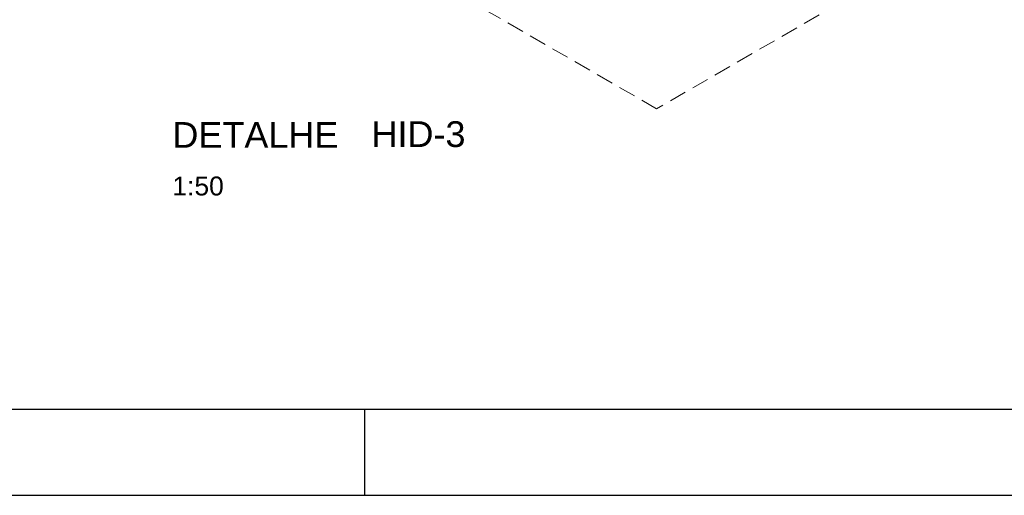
# Model space of a CAD drawing. Header units: millimetres. Extents: x 567 to 934, y -1 to 364.
# Tile 792 of 1056: x 759.74 to 771.2, y 121.15 to 126.68. Entities that reach past the tile are written whole.
import ezdxf

# ---------------------------------------------------------------- set-up
doc = ezdxf.new("R2010")
doc.units = ezdxf.units.MM
doc.header["$MEASUREMENT"] = 0
doc.linetypes.add('JIS_02_2.0', pattern=[0.3, 0.2, -0.1])
doc.linetypes.add('NULL', pattern=[0])
doc.layers.get('0').update_dxf_attribs({"lineweight": 18})
doc.layers.add('DI-Área do detalhe', color=10, linetype='JIS_02_2.0', lineweight=0)
doc.layers.add('Textos', color=7, linetype='Continuous', lineweight=9)
doc.layers.add('FOLHA_PADRÃO', color=7, linetype='Continuous')
doc.styles.add('Arial', font='arial.ttf')
doc.styles.add('ArialBlack', font='txt')

# ---------------------------------------------------------------- blocks, each defined once
blk = doc.blocks.new('A1EST. 1500')
at = {"layer": 'FOLHA_PADRÃO', "color": 1, "linetype": 'Continuous'}
for p, q in [((41.5, 0), (41.5, 1)), ((0, 0), (150.008, 0))]:
    blk.add_line(p, q, dxfattribs=at)
at = {"layer": 'FOLHA_PADRÃO', "color": 6, "linetype": 'Continuous'}
blk.add_lwpolyline([(149, 58.4), (149, 1), (1, 1), (1, 58.4), (149, 58.4)], dxfattribs=at)

msp = doc.modelspace()

# ---------------------------------------------------------------- linework, layer by layer
at = {"layer": 'DI-Área do detalhe'}
msp.add_lwpolyline([(760.158, 129.686), (763.869, 131.828), (770.866, 127.789), (767.156, 125.646), (760.158, 129.686)], dxfattribs=at)

# ---------------------------------------------------------------- block references
msp.add_blockref('A1EST. 1500', (722.257, 121.146))

# ---------------------------------------------------------------- texts
at = {"layer": 'Textos', "linetype": 'NULL', "attachment_point": 7, "line_spacing_factor": 0.6}
for s, insert, char_height, width, style in [('DETALHE', (761.518, 125.192), 0.3, 4.38075, 'ArialBlack'), ('HID-3', (763.836, 125.197), 0.3, 2.51665, 'ArialBlack'), ('1:50', (761.518, 124.634), 0.22, 1.19591, 'Arial')]:
    msp.add_mtext(s, dxfattribs=dict(at, insert=insert, char_height=char_height, width=width, style=style))

doc.saveas('drawing.dxf')
